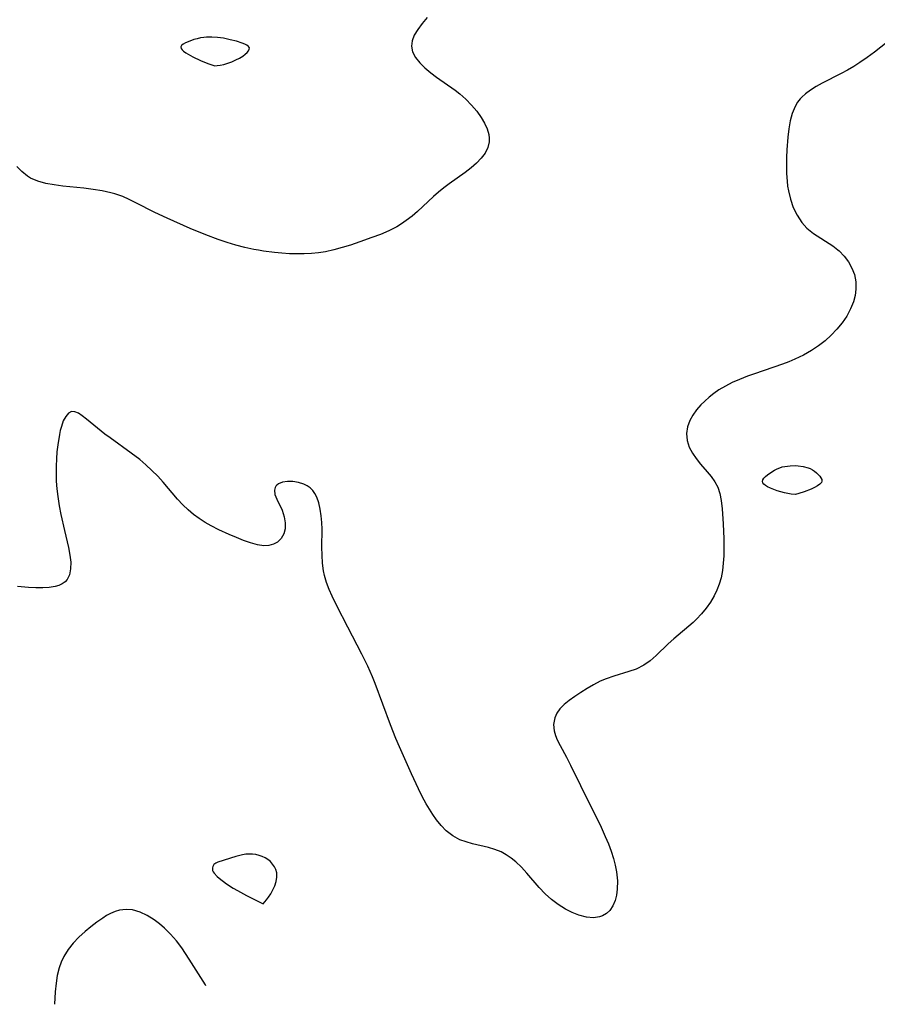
# Model space of a CAD drawing. Header units: metres. Extents: x 1073367 to 1082519, y 1569854 to 1574957.
# Tile 269 of 656: x 1075928 to 1076105, y 1572386 to 1572589. Entities that reach past the tile are written whole.
import ezdxf

# ---------------------------------------------------------------- set-up
doc = ezdxf.new("R2010")
doc.units = ezdxf.units.M
doc.layers.add('CGG_CurvaNivelLidar_v1', color=253, linetype='Continuous', lineweight=30)

msp = doc.modelspace()

# ---------------------------------------------------------------- linework, layer by layer
at = {"layer": 'CGG_CurvaNivelLidar_v1'}
for p, q in [((1076011.3411, 1572588.3361, 68.5), (1076010.4429, 1572587.1176, 68.5)), ((1076012.3801, 1572589.5429, 68.5), (1076011.3411, 1572588.3361, 68.5)), ((1076009.737, 1572585.8937, 68.5), (1076009.3128, 1572584.7586, 68.5)), ((1076010.4429, 1572587.1176, 68.5), (1076009.737, 1572585.8937, 68.5)), ((1075961.6714, 1572583.774, 68.5), (1075961.5086, 1572583.4863, 68.5)), ((1075962.0033, 1572584.0466, 68.5), (1075961.6714, 1572583.774, 68.5)), ((1075962.4547, 1572584.3061, 68.5), (1075962.0033, 1572584.0466, 68.5)), ((1075962.9897, 1572584.5525, 68.5), (1075962.4547, 1572584.3061, 68.5)), ((1075964.2164, 1572584.9983, 68.5), (1075962.9897, 1572584.5525, 68.5)), ((1075964.8785, 1572585.1886, 68.5), (1075964.2164, 1572584.9983, 68.5)), ((1075965.561, 1572585.3472, 68.5), (1075964.8785, 1572585.1886, 68.5)), ((1075966.2594, 1572585.4627, 68.5), (1075965.561, 1572585.3472, 68.5)), ((1075966.8113, 1572585.5155, 68.5), (1075966.2594, 1572585.4627, 68.5)), ((1075967.9295, 1572585.5349, 68.5), (1075966.8113, 1572585.5155, 68.5)), ((1075969.1041, 1572585.4509, 68.5), (1075967.9295, 1572585.5349, 68.5)), ((1075970.3227, 1572585.2718, 68.5), (1075969.1041, 1572585.4509, 68.5)), ((1075971.6788, 1572584.9867, 68.5), (1075970.3227, 1572585.2718, 68.5)), ((1075972.9827, 1572584.6462, 68.5), (1075971.6788, 1572584.9867, 68.5)), ((1075974.1775, 1572584.2642, 68.5), (1075972.9827, 1572584.6462, 68.5)), ((1075974.7008, 1572584.0559, 68.5), (1075974.1775, 1572584.2642, 68.5)), ((1075975.1459, 1572583.8322, 68.5), (1075974.7008, 1572584.0559, 68.5)), ((1075975.4808, 1572583.5879, 68.5), (1075975.1459, 1572583.8322, 68.5)), ((1076009.3128, 1572584.7586, 68.5), (1076009.1778, 1572583.6729, 68.5)), ((1076009.1778, 1572583.6729, 68.5), (1076009.3945, 1572582.4949, 68.5)), ((1076107.4251, 1572584.4581, 69), (1076104.7959, 1572582.4111, 69)), ((1075961.5086, 1572583.4863, 68.5), (1075961.5507, 1572583.1986, 68.5)), ((1075961.5507, 1572583.1986, 68.5), (1075961.7546, 1572582.8987, 68.5)), ((1075961.7546, 1572582.8987, 68.5), (1075962.0821, 1572582.5902, 68.5)), ((1075962.0821, 1572582.5902, 68.5), (1075962.5651, 1572582.2482, 68.5)), ((1075962.5651, 1572582.2482, 68.5), (1075963.9547, 1572581.4697, 68.5)), ((1075973.6287, 1572581.1959, 68.5), (1075974.2944, 1572581.6014, 68.5)), ((1075974.2944, 1572581.6014, 68.5), (1075974.8294, 1572581.9921, 68.5)), ((1075974.8294, 1572581.9921, 68.5), (1075975.211, 1572582.35, 68.5)), ((1075975.211, 1572582.35, 68.5), (1075975.4916, 1572582.6928, 68.5)), ((1075975.6619, 1572583.3156, 68.5), (1075975.4808, 1572583.5879, 68.5)), ((1075975.4916, 1572582.6928, 68.5), (1075975.654, 1572583.0174, 68.5)), ((1075975.654, 1572583.0174, 68.5), (1075975.6619, 1572583.3156, 68.5)), ((1076009.3945, 1572582.4949, 68.5), (1076010.0033, 1572581.3121, 68.5)), ((1076104.7959, 1572582.4111, 69), (1076103.2951, 1572581.3103, 69)), ((1075963.9547, 1572581.4697, 68.5), (1075965.6015, 1572580.6918, 68.5)), ((1075965.6015, 1572580.6918, 68.5), (1075967.0923, 1572580.0794, 68.5)), ((1075967.0923, 1572580.0794, 68.5), (1075968.5, 1572579.5773, 68.5)), ((1075968.5, 1572579.5773, 68.5), (1075969.0151, 1572579.6186, 68.5)), ((1075969.0151, 1572579.6186, 68.5), (1075969.6268, 1572579.7228, 68.5)), ((1075969.6268, 1572579.7228, 68.5), (1075970.3889, 1572579.8928, 68.5)), ((1075970.3889, 1572579.8928, 68.5), (1075971.2404, 1572580.1384, 68.5)), ((1075971.2404, 1572580.1384, 68.5), (1075972.0631, 1572580.441, 68.5)), ((1075972.0631, 1572580.441, 68.5), (1075972.872, 1572580.801, 68.5)), ((1075972.872, 1572580.801, 68.5), (1075973.6287, 1572581.1959, 68.5)), ((1076010.0033, 1572581.3121, 68.5), (1076010.8655, 1572580.2171, 68.5)), ((1076010.8655, 1572580.2171, 68.5), (1076011.9312, 1572579.1563, 68.5)), ((1076101.7675, 1572580.2587, 69), (1076100.5133, 1572579.4564, 69)), ((1076103.2951, 1572581.3103, 69), (1076101.7675, 1572580.2587, 69)), ((1076011.9312, 1572579.1563, 68.5), (1076013.15, 1572578.1328, 68.5)), ((1076013.15, 1572578.1328, 68.5), (1076014.3179, 1572577.2614, 68.5)), ((1076097.9541, 1572577.9846, 69), (1076094.0155, 1572575.9807, 69)), ((1076099.241, 1572578.6977, 69), (1076097.9541, 1572577.9846, 69)), ((1076100.5133, 1572579.4564, 69), (1076099.241, 1572578.6977, 69)), ((1076014.3179, 1572577.2614, 68.5), (1076018.1511, 1572574.5547, 68.5)), ((1076094.0155, 1572575.9807, 69), (1076092.7756, 1572575.302, 69)), ((1076018.1511, 1572574.5547, 68.5), (1076019.1125, 1572573.8162, 68.5)), ((1076019.1125, 1572573.8162, 68.5), (1076020.4086, 1572572.685, 68.5)), ((1076090.5316, 1572573.7971, 69), (1076089.7969, 1572573.1388, 69)), ((1076091.6053, 1572574.5817, 69), (1076090.5316, 1572573.7971, 69)), ((1076092.7756, 1572575.302, 69), (1076091.6053, 1572574.5817, 69)), ((1076020.4086, 1572572.685, 68.5), (1076021.5847, 1572571.4768, 68.5)), ((1076021.5847, 1572571.4768, 68.5), (1076022.6416, 1572570.2064, 68.5)), ((1076088.8992, 1572572.0637, 69), (1076088.3919, 1572571.192, 69)), ((1076089.4408, 1572572.7605, 69), (1076088.8992, 1572572.0637, 69)), ((1076089.7969, 1572573.1388, 69), (1076089.4408, 1572572.7605, 69)), ((1076022.6416, 1572570.2064, 68.5), (1076023.5652, 1572568.8966, 68.5)), ((1076087.8065, 1572569.7535, 69), (1076087.3835, 1572568.1938, 69)), ((1076088.3919, 1572571.192, 69), (1076087.8065, 1572569.7535, 69)), ((1076023.5652, 1572568.8966, 68.5), (1076024.2526, 1572567.7188, 68.5)), ((1076024.2526, 1572567.7188, 68.5), (1076024.7884, 1572566.5378, 68.5)), ((1076087.3835, 1572568.1938, 69), (1076087.0844, 1572566.5454, 69)), ((1076024.7884, 1572566.5378, 68.5), (1076025.1357, 1572565.3652, 68.5)), ((1076025.1357, 1572565.3652, 68.5), (1076025.2383, 1572564.6138, 68.5)), ((1076087.0844, 1572566.5454, 69), (1076086.8817, 1572564.8346, 69)), ((1076025.2259, 1572563.8746, 68.5), (1076024.9382, 1572562.7004, 68.5)), ((1076025.2383, 1572564.6138, 68.5), (1076025.2259, 1572563.8746, 68.5)), ((1076086.8817, 1572564.8346, 69), (1076086.7063, 1572562.2454, 69)), ((1076024.369, 1572561.5701, 68.5), (1076023.5766, 1572560.4875, 68.5)), ((1076024.9382, 1572562.7004, 68.5), (1076024.369, 1572561.5701, 68.5)), ((1076086.7063, 1572562.2454, 69), (1076086.6427, 1572560.6114, 69)), ((1076022.605, 1572559.4588, 68.5), (1076021.4813, 1572558.4802, 68.5)), ((1076023.5766, 1572560.4875, 68.5), (1076022.605, 1572559.4588, 68.5)), ((1076086.6427, 1572560.6114, 69), (1076086.6195, 1572558.9726, 69)), ((1075928.6746, 1572557.7199, 68.5), (1075927.6499, 1572558.8088, 68.5)), ((1075929.793, 1572556.7952, 68.5), (1075928.6746, 1572557.7199, 68.5)), ((1076020.2548, 1572557.5431, 68.5), (1076016.9177, 1572555.1932, 68.5)), ((1076021.4813, 1572558.4802, 68.5), (1076020.2548, 1572557.5431, 68.5)), ((1076086.6195, 1572558.9726, 69), (1076086.6515, 1572557.339, 69)), ((1076086.6515, 1572557.339, 69), (1076086.7586, 1572555.7206, 69)), ((1075930.459, 1572556.3799, 68.5), (1075929.793, 1572556.7952, 68.5)), ((1075931.9744, 1572555.7192, 68.5), (1075930.459, 1572556.3799, 68.5)), ((1075933.6196, 1572555.2735, 68.5), (1075931.9744, 1572555.7192, 68.5)), ((1075935.3571, 1572554.9678, 68.5), (1075933.6196, 1572555.2735, 68.5)), ((1076016.9177, 1572555.1932, 68.5), (1076015.8234, 1572554.3728, 68.5)), ((1076086.7586, 1572555.7206, 69), (1076086.872, 1572554.7373, 69)), ((1075937.1568, 1572554.7389, 68.5), (1075935.3571, 1572554.9678, 68.5)), ((1075941.4879, 1572554.2873, 68.5), (1075937.1568, 1572554.7389, 68.5)), ((1075943.3637, 1572554.0593, 68.5), (1075941.4879, 1572554.2873, 68.5)), ((1075945.2199, 1572553.7653, 68.5), (1075943.3637, 1572554.0593, 68.5)), ((1075947.0383, 1572553.3694, 68.5), (1075945.2199, 1572553.7653, 68.5)), ((1075947.8766, 1572553.1349, 68.5), (1075947.0383, 1572553.3694, 68.5)), ((1075948.6773, 1572552.8685, 68.5), (1075947.8766, 1572553.1349, 68.5)), ((1076014.7537, 1572553.5133, 68.5), (1076013.7163, 1572552.615, 68.5)), ((1076015.8234, 1572554.3728, 68.5), (1076014.7537, 1572553.5133, 68.5)), ((1076086.872, 1572554.7373, 69), (1076087.0271, 1572553.7671, 69)), ((1076087.0271, 1572553.7671, 69), (1076087.4325, 1572552.0348, 69)), ((1075949.4934, 1572552.5515, 68.5), (1075948.6773, 1572552.8685, 68.5)), ((1075950.845, 1572551.9551, 68.5), (1075949.4934, 1572552.5515, 68.5)), ((1075952.1907, 1572551.3009, 68.5), (1075950.845, 1572551.9551, 68.5)), ((1075956.1389, 1572549.2856, 68.5), (1075952.1907, 1572551.3009, 68.5)), ((1076013.7163, 1572552.615, 68.5), (1076010.4118, 1572549.5182, 68.5)), ((1076087.4325, 1572552.0348, 69), (1076088.0337, 1572550.3156, 69)), ((1075958.6695, 1572548.0757, 68.5), (1075956.1389, 1572549.2856, 68.5)), ((1076010.4118, 1572549.5182, 68.5), (1076009.2677, 1572548.5327, 68.5)), ((1076088.0337, 1572550.3156, 69), (1076088.8164, 1572548.7069, 69)), ((1075963.4646, 1572545.9921, 68.5), (1075958.6695, 1572548.0757, 68.5)), ((1076008.0774, 1572547.6081, 68.5), (1076007.1138, 1572546.9464, 68.5)), ((1076009.2677, 1572548.5327, 68.5), (1076008.0774, 1572547.6081, 68.5)), ((1076088.8164, 1572548.7069, 69), (1076089.7873, 1572547.2417, 69)), ((1076089.7873, 1572547.2417, 69), (1076090.8609, 1572546.0552, 69)), ((1075966.6759, 1572544.6555, 68.5), (1075963.4646, 1572545.9921, 68.5)), ((1076004.459, 1572545.4945, 68.5), (1076002.7396, 1572544.756, 68.5)), ((1076006.1141, 1572546.3403, 68.5), (1076004.459, 1572545.4945, 68.5)), ((1076007.1138, 1572546.9464, 68.5), (1076006.1141, 1572546.3403, 68.5)), ((1076090.8609, 1572546.0552, 69), (1076092.199, 1572544.964, 69)), ((1076092.199, 1572544.964, 69), (1076096.207, 1572542.3589, 69)), ((1075969.2503, 1572543.6897, 68.5), (1075966.6759, 1572544.6555, 68.5)), ((1075971.0579, 1572543.093, 68.5), (1075969.2503, 1572543.6897, 68.5)), ((1075972.8823, 1572542.5541, 68.5), (1075971.0579, 1572543.093, 68.5)), ((1075998.5126, 1572543.2137, 68.5), (1075996.5287, 1572542.5449, 68.5)), ((1076000.9784, 1572544.0856, 68.5), (1075998.5126, 1572543.2137, 68.5)), ((1076002.7396, 1572544.756, 68.5), (1076000.9784, 1572544.0856, 68.5)), ((1075974.7201, 1572542.0734, 68.5), (1075972.8823, 1572542.5541, 68.5)), ((1075976.5697, 1572541.657, 68.5), (1075974.7201, 1572542.0734, 68.5)), ((1075977.5769, 1572541.4623, 68.5), (1075976.5697, 1572541.657, 68.5)), ((1075978.5873, 1572541.293, 68.5), (1075977.5769, 1572541.4623, 68.5)), ((1075980.8733, 1572541.0042, 68.5), (1075978.5873, 1572541.293, 68.5)), ((1075982.4013, 1572540.8624, 68.5), (1075980.8733, 1572541.0042, 68.5)), ((1075989.9471, 1572540.9684, 68.5), (1075988.4941, 1572540.8232, 68.5)), ((1075991.3889, 1572541.1856, 68.5), (1075989.9471, 1572540.9684, 68.5)), ((1075993.1181, 1572541.5559, 68.5), (1075991.3889, 1572541.1856, 68.5)), ((1075994.8301, 1572542.0187, 68.5), (1075993.1181, 1572541.5559, 68.5)), ((1075996.5287, 1572542.5449, 68.5), (1075994.8301, 1572542.0187, 68.5)), ((1076096.207, 1572542.3589, 69), (1076097.217, 1572541.5888, 69)), ((1076097.217, 1572541.5888, 69), (1076097.507, 1572541.3371, 69)), ((1076097.507, 1572541.3371, 69), (1076098.5438, 1572540.2712, 69)), ((1075983.931, 1572540.7629, 68.5), (1075982.4013, 1572540.8624, 68.5)), ((1075985.4606, 1572540.7177, 68.5), (1075983.931, 1572540.7629, 68.5)), ((1075986.9797, 1572540.738, 68.5), (1075985.4606, 1572540.7177, 68.5)), ((1075988.4941, 1572540.8232, 68.5), (1075986.9797, 1572540.738, 68.5)), ((1076098.5438, 1572540.2712, 69), (1076099.4264, 1572539.088, 69)), ((1076099.4264, 1572539.088, 69), (1076100.1385, 1572537.8094, 69)), ((1076100.1385, 1572537.8094, 69), (1076100.6528, 1572536.4528, 69)), ((1076100.6528, 1572536.4528, 69), (1076100.9474, 1572534.9615, 69)), ((1076100.9474, 1572534.9615, 69), (1076100.985, 1572533.4326, 69)), ((1076100.985, 1572533.4326, 69), (1076100.815, 1572532.135, 69)), ((1076100.4755, 1572530.8474, 69), (1076099.8721, 1572529.3417, 69)), ((1076100.815, 1572532.135, 69), (1076100.4755, 1572530.8474, 69)), ((1076099.8721, 1572529.3417, 69), (1076099.0846, 1572527.8819, 69)), ((1076099.0846, 1572527.8819, 69), (1076098.137, 1572526.4821, 69)), ((1076097.06, 1572525.17, 69), (1076095.8726, 1572523.9265, 69)), ((1076098.137, 1572526.4821, 69), (1076097.06, 1572525.17, 69)), ((1076094.6009, 1572522.7749, 69), (1076093.2411, 1572521.7072, 69)), ((1076095.8726, 1572523.9265, 69), (1076094.6009, 1572522.7749, 69)), ((1076091.7993, 1572520.7339, 69), (1076090.1107, 1572519.778, 69)), ((1076093.2411, 1572521.7072, 69), (1076091.7993, 1572520.7339, 69)), ((1076088.3438, 1572518.941, 69), (1076087.0997, 1572518.4298, 69)), ((1076090.1107, 1572519.778, 69), (1076088.3438, 1572518.941, 69)), ((1076085.8348, 1572517.9559, 69), (1076080.0483, 1572515.9783, 69)), ((1076087.0997, 1572518.4298, 69), (1076085.8348, 1572517.9559, 69)), ((1076076.9054, 1572514.7805, 69), (1076075.4329, 1572514.1236, 69)), ((1076078.5541, 1572515.437, 69), (1076076.9054, 1572514.7805, 69)), ((1076080.0483, 1572515.9783, 69), (1076078.5541, 1572515.437, 69)), ((1076072.6847, 1572512.6065, 69), (1076071.6437, 1572511.873, 69)), ((1076074.0195, 1572513.4043, 69), (1076072.6847, 1572512.6065, 69)), ((1076075.4329, 1572514.1236, 69), (1076074.0195, 1572513.4043, 69)), ((1076070.6582, 1572511.0952, 69), (1076069.7655, 1572510.3299, 69)), ((1076071.6437, 1572511.873, 69), (1076070.6582, 1572511.0952, 69)), ((1076068.0277, 1572508.5125, 69), (1076067.2551, 1572507.4373, 69)), ((1076068.9302, 1572509.5313, 69), (1076068.0277, 1572508.5125, 69)), ((1076069.7655, 1572510.3299, 69), (1076068.9302, 1572509.5313, 69)), ((1075937.7132, 1572507.1354, 69), (1075937.2282, 1572506.2072, 69)), ((1075938.2755, 1572507.8031, 69), (1075937.7132, 1572507.1354, 69)), ((1075938.9188, 1572508.1376, 69), (1075938.2755, 1572507.8031, 69)), ((1075939.5896, 1572508.1006, 69), (1075938.9188, 1572508.1376, 69)), ((1075940.3297, 1572507.7855, 69), (1075939.5896, 1572508.1006, 69)), ((1075941.1359, 1572507.2629, 69), (1075940.3297, 1572507.7855, 69)), ((1075942.0085, 1572506.5935, 69), (1075941.1359, 1572507.2629, 69)), ((1075945.8172, 1572503.5083, 69), (1075942.0085, 1572506.5935, 69)), ((1076066.6353, 1572506.3159, 69), (1076066.1493, 1572504.9794, 69)), ((1076067.2551, 1572507.4373, 69), (1076066.6353, 1572506.3159, 69)), ((1075936.6062, 1572504.2696, 69), (1075936.4193, 1572503.4098, 69)), ((1075936.8224, 1572505.076, 69), (1075936.6062, 1572504.2696, 69)), ((1075937.2282, 1572506.2072, 69), (1075936.8224, 1572505.076, 69)), ((1076066.1493, 1572504.9794, 69), (1076065.9544, 1572503.6145, 69)), ((1075936.4193, 1572503.4098, 69), (1075936.0741, 1572501.2471, 69)), ((1075946.8944, 1572502.7003, 69), (1075945.8172, 1572503.5083, 69)), ((1075951.262, 1572499.586, 69), (1075946.8944, 1572502.7003, 69)), ((1076065.9544, 1572503.6145, 69), (1076066.101, 1572502.1952, 69)), ((1075936.0741, 1572501.2471, 69), (1075935.9158, 1572499.8254, 69)), ((1076066.101, 1572502.1952, 69), (1076066.5565, 1572500.7988, 69)), ((1076066.5565, 1572500.7988, 69), (1076067.182, 1572499.5849, 69)), ((1075935.8002, 1572498.3616, 69), (1075935.732, 1572496.8679, 69)), ((1075935.9158, 1572499.8254, 69), (1075935.8002, 1572498.3616, 69)), ((1075953.0098, 1572498.2277, 69), (1075951.262, 1572499.586, 69)), ((1075954.2913, 1572497.1302, 69), (1075953.0098, 1572498.2277, 69)), ((1076067.182, 1572499.5849, 69), (1076067.9595, 1572498.4194, 69)), ((1076067.9595, 1572498.4194, 69), (1076068.8421, 1572497.3075, 69)), ((1075935.732, 1572496.8679, 69), (1075935.7179, 1572495.3163, 69)), ((1075955.5284, 1572495.9796, 69), (1075954.2913, 1572497.1302, 69)), ((1076068.8421, 1572497.3075, 69), (1076070.2574, 1572495.7084, 69)), ((1076084.1372, 1572496.0286, 69), (1076084.6772, 1572496.3049, 69)), ((1076084.6772, 1572496.3049, 69), (1076085.2416, 1572496.5374, 69)), ((1076085.2416, 1572496.5374, 69), (1076085.762, 1572496.6974, 69)), ((1076085.762, 1572496.6974, 69), (1076086.2971, 1572496.8187, 69)), ((1076086.2971, 1572496.8187, 69), (1076087.3937, 1572496.966, 69)), ((1076087.3937, 1572496.966, 69), (1076088.5034, 1572496.9962, 69)), ((1076088.5034, 1572496.9962, 69), (1076089.0346, 1572496.9654, 69)), ((1076089.0346, 1572496.9654, 69), (1076090.0794, 1572496.8181, 69)), ((1076090.0794, 1572496.8181, 69), (1076091.0768, 1572496.5505, 69)), ((1076091.0768, 1572496.5505, 69), (1076091.5447, 1572496.3608, 69)), ((1076091.5447, 1572496.3608, 69), (1076092.0106, 1572496.1107, 69)), ((1076092.0106, 1572496.1107, 69), (1076092.4431, 1572495.8205, 69)), ((1075935.7179, 1572495.3163, 69), (1075935.7663, 1572493.7528, 69)), ((1075956.7208, 1572494.7844, 69), (1075955.5284, 1572495.9796, 69)), ((1075957.8661, 1572493.5508, 69), (1075956.7208, 1572494.7844, 69)), ((1076070.2574, 1572495.7084, 69), (1076071.0871, 1572494.7013, 69)), ((1076071.0871, 1572494.7013, 69), (1076071.8249, 1572493.6429, 69)), ((1076081.7522, 1572494.0217, 69), (1076081.9744, 1572494.3616, 69)), ((1076081.9744, 1572494.3616, 69), (1076082.2971, 1572494.7075, 69)), ((1076082.2971, 1572494.7075, 69), (1076082.6917, 1572495.0536, 69)), ((1076082.6917, 1572495.0536, 69), (1076083.6227, 1572495.7216, 69)), ((1076083.6227, 1572495.7216, 69), (1076084.1372, 1572496.0286, 69)), ((1076092.4431, 1572495.8205, 69), (1076092.8407, 1572495.5017, 69)), ((1076092.8407, 1572495.5017, 69), (1076093.198, 1572495.1643, 69)), ((1076093.198, 1572495.1643, 69), (1076093.5057, 1572494.8167, 69)), ((1076093.5057, 1572494.8167, 69), (1076093.7492, 1572494.4668, 69)), ((1076093.7492, 1572494.4668, 69), (1076093.9075, 1572494.1221, 69)), ((1076093.9075, 1572494.1221, 69), (1076093.9514, 1572493.791, 69)), ((1075935.7663, 1572493.7528, 69), (1075935.8857, 1572492.1581, 69)), ((1075935.8857, 1572492.1581, 69), (1075936.0742, 1572490.5667, 69)), ((1075960.8428, 1572490.0672, 69), (1075957.8661, 1572493.5508, 69)), ((1075981.0015, 1572492.4853, 69), (1075980.8426, 1572491.8832, 69)), ((1075981.1647, 1572492.7468, 69), (1075981.0015, 1572492.4853, 69)), ((1075981.3646, 1572492.9623, 69), (1075981.1647, 1572492.7468, 69)), ((1075981.6841, 1572493.1969, 69), (1075981.3646, 1572492.9623, 69)), ((1075982.5198, 1572493.5359, 69), (1075981.6841, 1572493.1969, 69)), ((1075983.5283, 1572493.6987, 69), (1075982.5198, 1572493.5359, 69)), ((1075984.6375, 1572493.6957, 69), (1075983.5283, 1572493.6987, 69)), ((1075985.7811, 1572493.5253, 69), (1075984.6375, 1572493.6957, 69)), ((1075986.8951, 1572493.1739, 69), (1075985.7811, 1572493.5253, 69)), ((1075987.589, 1572492.8273, 69), (1075986.8951, 1572493.1739, 69)), ((1075988.2072, 1572492.394, 69), (1075987.589, 1572492.8273, 69)), ((1075988.7474, 1572491.861, 69), (1075988.2072, 1572492.394, 69)), ((1076071.8249, 1572493.6429, 69), (1076072.4198, 1572492.5151, 69)), ((1076072.4198, 1572492.5151, 69), (1076072.8631, 1572491.1988, 69)), ((1076081.6707, 1572493.6941, 69), (1076081.7522, 1572494.0217, 69)), ((1076081.7568, 1572493.3983, 69), (1076081.6707, 1572493.6941, 69)), ((1076081.9785, 1572493.1169, 69), (1076081.7568, 1572493.3983, 69)), ((1076082.303, 1572492.8476, 69), (1076081.9785, 1572493.1169, 69)), ((1076082.7285, 1572492.5822, 69), (1076082.303, 1572492.8476, 69)), ((1076083.297, 1572492.3065, 69), (1076082.7285, 1572492.5822, 69)), ((1076084.7167, 1572491.7697, 69), (1076083.297, 1572492.3065, 69)), ((1076091.7469, 1572492.1096, 69), (1076090.3014, 1572491.5444, 69)), ((1076092.4425, 1572492.4368, 69), (1076091.7469, 1572492.1096, 69)), ((1076093.0565, 1572492.7785, 69), (1076092.4425, 1572492.4368, 69)), ((1076093.5399, 1572493.1231, 69), (1076093.0565, 1572492.7785, 69)), ((1076093.8428, 1572493.4589, 69), (1076093.5399, 1572493.1231, 69)), ((1076093.9514, 1572493.791, 69), (1076093.8428, 1572493.4589, 69)), ((1075936.0742, 1572490.5667, 69), (1075936.3779, 1572488.7004, 69)), ((1075961.8912, 1572488.9099, 69), (1075960.8428, 1572490.0672, 69)), ((1075980.8426, 1572491.8832, 69), (1075980.9502, 1572491.0251, 69)), ((1075980.9502, 1572491.0251, 69), (1075981.3394, 1572490.0221, 69)), ((1075981.3394, 1572490.0221, 69), (1075982.4117, 1572487.7715, 69)), ((1075989.2126, 1572491.1968, 69), (1075988.7474, 1572491.861, 69)), ((1075989.5931, 1572490.4354, 69), (1075989.2126, 1572491.1968, 69)), ((1075990.0088, 1572489.2618, 69), (1075989.5931, 1572490.4354, 69)), ((1076072.8631, 1572491.1988, 69), (1076073.1434, 1572489.7971, 69)), ((1076086.2497, 1572491.3357, 69), (1076084.7167, 1572491.7697, 69)), ((1076087.5931, 1572491.0868, 69), (1076086.2497, 1572491.3357, 69)), ((1076088.5, 1572491.0244, 69), (1076087.5931, 1572491.0868, 69)), ((1076089.1655, 1572491.1885, 69), (1076088.5, 1572491.0244, 69)), ((1076090.3014, 1572491.5444, 69), (1076089.1655, 1572491.1885, 69)), ((1075936.3779, 1572488.7004, 69), (1075936.7405, 1572486.8546, 69)), ((1075962.9978, 1572487.8267, 69), (1075961.8912, 1572488.9099, 69)), ((1075990.3159, 1572487.9733, 69), (1075990.0088, 1572489.2618, 69)), ((1075990.5225, 1572486.5997, 69), (1075990.3159, 1572487.9733, 69)), ((1076073.1434, 1572489.7971, 69), (1076073.3532, 1572488.0179, 69)), ((1076073.3532, 1572488.0179, 69), (1076073.5477, 1572484.9699, 69)), ((1075936.7405, 1572486.8546, 69), (1075937.4497, 1572483.5781, 69)), ((1075964.12, 1572486.8934, 69), (1075962.9978, 1572487.8267, 69)), ((1075965.3053, 1572486.0404, 69), (1075964.12, 1572486.8934, 69)), ((1075966.5371, 1572485.2546, 69), (1075965.3053, 1572486.0404, 69)), ((1075982.4117, 1572487.7715, 69), (1075982.8663, 1572486.3963, 69)), ((1075982.8663, 1572486.3963, 69), (1075983.0795, 1572485.154, 69)), ((1075990.6323, 1572485.2378, 69), (1075990.5225, 1572486.5997, 69)), ((1075967.8007, 1572484.526, 69), (1075966.5371, 1572485.2546, 69)), ((1075969.3381, 1572483.7235, 69), (1075967.8007, 1572484.526, 69)), ((1075983.0568, 1572483.9413, 69), (1075982.7645, 1572482.8599, 69)), ((1075983.0795, 1572485.154, 69), (1075983.0568, 1572483.9413, 69)), ((1075990.6759, 1572483.8382, 69), (1075990.6323, 1572485.2378, 69)), ((1076073.5477, 1572484.9699, 69), (1076073.656, 1572481.8374, 69)), ((1075937.4497, 1572483.5781, 69), (1075938.2697, 1572480.0601, 69)), ((1075971.487, 1572482.7235, 69), (1075969.3381, 1572483.7235, 69)), ((1075972.9927, 1572482.0977, 69), (1075971.487, 1572482.7235, 69)), ((1075974.4725, 1572481.5344, 69), (1075972.9927, 1572482.0977, 69)), ((1075982.2255, 1572481.9148, 69), (1075981.4642, 1572481.1662, 69)), ((1075982.7645, 1572482.8599, 69), (1075982.2255, 1572481.9148, 69)), ((1075990.6542, 1572480.0966, 69), (1075990.6759, 1572483.8382, 69)), ((1075938.2697, 1572480.0601, 69), (1075938.5747, 1572478.5019, 69)), ((1075975.8999, 1572481.0414, 69), (1075974.4725, 1572481.5344, 69)), ((1075977.3132, 1572480.6306, 69), (1075975.8999, 1572481.0414, 69)), ((1075978.6501, 1572480.4208, 69), (1075977.3132, 1572480.6306, 69)), ((1075979.6801, 1572480.468, 69), (1075978.6501, 1572480.4208, 69)), ((1075980.6309, 1572480.7173, 69), (1075979.6801, 1572480.468, 69)), ((1075981.4642, 1572481.1662, 69), (1075980.6309, 1572480.7173, 69)), ((1075990.6753, 1572478.4584, 69), (1075990.6542, 1572480.0966, 69)), ((1076073.656, 1572481.8374, 69), (1076073.6817, 1572480.2683, 69)), ((1076073.6817, 1572480.2683, 69), (1076073.6584, 1572478.3523, 69)), ((1075938.5747, 1572478.5019, 69), (1075938.7497, 1572477.0143, 69)), ((1075990.7663, 1572476.8356, 69), (1075990.6753, 1572478.4584, 69)), ((1076073.6584, 1572478.3523, 69), (1076073.5718, 1572476.8095, 69)), ((1075938.7497, 1572477.0143, 69), (1075938.7428, 1572475.6299, 69)), ((1075990.9662, 1572475.241, 69), (1075990.7663, 1572476.8356, 69)), ((1076073.5718, 1572476.8095, 69), (1076073.3993, 1572475.2884, 69)), ((1075938.5112, 1572474.4459, 69), (1075938.0324, 1572473.4687, 69)), ((1075938.7428, 1572475.6299, 69), (1075938.5112, 1572474.4459, 69)), ((1075991.1695, 1572474.253, 69), (1075990.9662, 1572475.241, 69)), ((1075991.6034, 1572472.8116, 69), (1075991.1695, 1572474.253, 69)), ((1076073.1115, 1572473.7997, 69), (1076072.7367, 1572472.5112, 69)), ((1076073.3993, 1572475.2884, 69), (1076073.1115, 1572473.7997, 69)), ((1075930.067, 1572471.8019, 69), (1075927.7528, 1572472.0102, 69)), ((1075931.545, 1572471.724, 69), (1075930.067, 1572471.8019, 69)), ((1075932.9613, 1572471.7135, 69), (1075931.545, 1572471.724, 69)), ((1075934.2933, 1572471.7889, 69), (1075932.9613, 1572471.7135, 69)), ((1075935.5123, 1572471.975, 69), (1075934.2933, 1572471.7889, 69)), ((1075936.3131, 1572472.2014, 69), (1075935.5123, 1572471.975, 69)), ((1075937.0206, 1572472.5312, 69), (1075936.3131, 1572472.2014, 69)), ((1075937.5782, 1572472.9479, 69), (1075937.0206, 1572472.5312, 69)), ((1075938.0324, 1572473.4687, 69), (1075937.5782, 1572472.9479, 69)), ((1075992.1604, 1572471.3985, 69), (1075991.6034, 1572472.8116, 69)), ((1076072.7367, 1572472.5112, 69), (1076072.2551, 1572471.2614, 69)), ((1075992.798, 1572469.9982, 69), (1075992.1604, 1572471.3985, 69)), ((1075993.7511, 1572468.0388, 69), (1075992.798, 1572469.9982, 69)), ((1076071.6751, 1572470.0554, 69), (1076070.9135, 1572468.7585, 69)), ((1076072.2551, 1572471.2614, 69), (1076071.6751, 1572470.0554, 69)), ((1075995.9749, 1572463.6177, 69), (1075993.7511, 1572468.0388, 69)), ((1076070.9135, 1572468.7585, 69), (1076070.0511, 1572467.527, 69)), ((1076069.1008, 1572466.3656, 69), (1076068.0699, 1572465.2829, 69)), ((1076070.0511, 1572467.527, 69), (1076069.1008, 1572466.3656, 69)), ((1075998.9198, 1572458.0256, 69), (1075995.9749, 1572463.6177, 69)), ((1076067.3178, 1572464.5846, 69), (1076063.3296, 1572461.1816, 69)), ((1076068.0699, 1572465.2829, 69), (1076067.3178, 1572464.5846, 69)), ((1076062.1694, 1572460.1357, 69), (1076059.7246, 1572457.753, 69)), ((1076063.3296, 1572461.1816, 69), (1076062.1694, 1572460.1357, 69)), ((1076000.1428, 1572455.5115, 69), (1075998.9198, 1572458.0256, 69)), ((1076059.7246, 1572457.753, 69), (1076058.4865, 1572456.6573, 69)), ((1076001.0831, 1572453.3351, 69), (1076000.1428, 1572455.5115, 69)), ((1076057.1586, 1572455.7196, 69), (1076055.5891, 1572454.9511, 69)), ((1076058.4865, 1572456.6573, 69), (1076057.1586, 1572455.7196, 69)), ((1076050.9405, 1572453.4713, 69), (1076049.372, 1572452.9343, 69)), ((1076054.084, 1572454.4131, 69), (1076050.9405, 1572453.4713, 69)), ((1076055.5891, 1572454.9511, 69), (1076054.084, 1572454.4131, 69)), ((1076001.6326, 1572451.9523, 69), (1076001.0831, 1572453.3351, 69)), ((1076004.7927, 1572443.4474, 69), (1076001.6326, 1572451.9523, 69)), ((1076046.7645, 1572451.7076, 69), (1076045.4284, 1572450.9284, 69)), ((1076048.1428, 1572452.4114, 69), (1076046.7645, 1572451.7076, 69)), ((1076049.372, 1572452.9343, 69), (1076048.1428, 1572452.4114, 69)), ((1076044.1354, 1572450.1032, 69), (1076042.891, 1572449.258, 69)), ((1076045.4284, 1572450.9284, 69), (1076044.1354, 1572450.1032, 69)), ((1076040.7266, 1572447.6034, 69), (1076039.8382, 1572446.6998, 69)), ((1076041.7607, 1572448.4448, 69), (1076040.7266, 1572447.6034, 69)), ((1076042.891, 1572449.258, 69), (1076041.7607, 1572448.4448, 69)), ((1076039.2089, 1572445.8124, 69), (1076038.7674, 1572444.8567, 69)), ((1076039.8382, 1572446.6998, 69), (1076039.2089, 1572445.8124, 69)), ((1076005.8979, 1572440.6306, 69), (1076004.7927, 1572443.4474, 69)), ((1076038.7674, 1572444.8567, 69), (1076038.5146, 1572443.4676, 69)), ((1076038.5146, 1572443.4676, 69), (1076038.6463, 1572442.1502, 69)), ((1076038.6463, 1572442.1502, 69), (1076038.9033, 1572441.2422, 69)), ((1076038.9033, 1572441.2422, 69), (1076039.2668, 1572440.3282, 69)), ((1076006.6518, 1572438.86, 69), (1076005.8979, 1572440.6306, 69)), ((1076039.2668, 1572440.3282, 69), (1076039.8462, 1572439.1523, 69)), ((1076039.8462, 1572439.1523, 69), (1076041.1805, 1572436.7087, 69)), ((1076009.1617, 1572433.3074, 69), (1076006.6518, 1572438.86, 69)), ((1076041.1805, 1572436.7087, 69), (1076041.994, 1572435.0962, 69)), ((1076041.994, 1572435.0962, 69), (1076044.0447, 1572430.8865, 69)), ((1076010.6038, 1572430.2161, 69), (1076009.1617, 1572433.3074, 69)), ((1076011.3875, 1572428.6415, 69), (1076010.6038, 1572430.2161, 69)), ((1076044.0447, 1572430.8865, 69), (1076047.1211, 1572424.7732, 69)), ((1076012.2106, 1572427.1124, 69), (1076011.3875, 1572428.6415, 69)), ((1076012.8843, 1572425.9703, 69), (1076012.2106, 1572427.1124, 69)), ((1076013.5884, 1572424.8712, 69), (1076012.8843, 1572425.9703, 69)), ((1076014.3204, 1572423.8214, 69), (1076013.5884, 1572424.8712, 69)), ((1076015.2776, 1572422.5994, 69), (1076014.3204, 1572423.8214, 69)), ((1076047.1211, 1572424.7732, 69), (1076048.1041, 1572422.744, 69)), ((1076016.3253, 1572421.5104, 69), (1076015.2776, 1572422.5994, 69)), ((1076017.6758, 1572420.483, 69), (1076016.3253, 1572421.5104, 69)), ((1076048.1041, 1572422.744, 69), (1076049.1931, 1572420.3624, 69)), ((1076019.1739, 1572419.6918, 69), (1076017.6758, 1572420.483, 69)), ((1076020.4408, 1572419.2299, 69), (1076019.1739, 1572419.6918, 69)), ((1076021.7571, 1572418.8658, 69), (1076020.4408, 1572419.2299, 69)), ((1076025.0519, 1572418.0679, 69), (1076021.7571, 1572418.8658, 69)), ((1076049.1931, 1572420.3624, 69), (1076049.8265, 1572418.8475, 69)), ((1076049.8265, 1572418.8475, 69), (1076050.4006, 1572417.3278, 69)), ((1076026.3816, 1572417.6669, 69), (1076025.0519, 1572418.0679, 69)), ((1076027.6671, 1572417.1548, 69), (1076026.3816, 1572417.6669, 69)), ((1076028.7465, 1572416.58, 69), (1076027.6671, 1572417.1548, 69)), ((1076050.4006, 1572417.3278, 69), (1076050.8974, 1572415.8061, 69)), ((1075968.7138, 1572414.8688, 69.5), (1075968.3498, 1572414.5663, 69.5)), ((1075969.1722, 1572415.066, 69.5), (1075968.7138, 1572414.8688, 69.5)), ((1075972.8538, 1572416.2415, 69.5), (1075969.1722, 1572415.066, 69.5)), ((1075974.2377, 1572416.5899, 69.5), (1075972.8538, 1572416.2415, 69.5)), ((1075974.9402, 1572416.6925, 69.5), (1075974.2377, 1572416.5899, 69.5)), ((1075975.6347, 1572416.7242, 69.5), (1075974.9402, 1572416.6925, 69.5)), ((1075976.3273, 1572416.691, 69.5), (1075975.6347, 1572416.7242, 69.5)), ((1075977.0114, 1572416.5976, 69.5), (1075976.3273, 1572416.691, 69.5)), ((1075977.679, 1572416.4439, 69.5), (1075977.0114, 1572416.5976, 69.5)), ((1075978.3204, 1572416.2244, 69.5), (1075977.679, 1572416.4439, 69.5)), ((1075978.9247, 1572415.9325, 69.5), (1075978.3204, 1572416.2244, 69.5)), ((1075979.4861, 1572415.5743, 69.5), (1075978.9247, 1572415.9325, 69.5)), ((1075979.9959, 1572415.1549, 69.5), (1075979.4861, 1572415.5743, 69.5)), ((1075980.4574, 1572414.6593, 69.5), (1075979.9959, 1572415.1549, 69.5)), ((1076029.7723, 1572415.8939, 69), (1076028.7465, 1572416.58, 69)), ((1076030.7418, 1572415.1083, 69), (1076029.7723, 1572415.8939, 69)), ((1076031.8898, 1572413.99, 69), (1076030.7418, 1572415.1083, 69)), ((1076050.8974, 1572415.8061, 69), (1076051.2661, 1572414.4127, 69)), ((1075968.0303, 1572413.8967, 69.5), (1075968.0159, 1572413.6062, 69.5)), ((1075968.0159, 1572413.6062, 69.5), (1075968.0684, 1572413.3085, 69.5)), ((1075968.1072, 1572414.1732, 69.5), (1075968.0303, 1572413.8967, 69.5)), ((1075968.0684, 1572413.3085, 69.5), (1075968.188, 1572413.0155, 69.5)), ((1075968.3498, 1572414.5663, 69.5), (1075968.1072, 1572414.1732, 69.5)), ((1075968.188, 1572413.0155, 69.5), (1075968.369, 1572412.7376, 69.5)), ((1075968.369, 1572412.7376, 69.5), (1075968.986, 1572412.0921, 69.5)), ((1075980.843, 1572414.11, 69.5), (1075980.4574, 1572414.6593, 69.5)), ((1075981.1391, 1572413.5139, 69.5), (1075980.843, 1572414.11, 69.5)), ((1075981.3235, 1572412.8093, 69.5), (1075981.1391, 1572413.5139, 69.5)), ((1075981.3437, 1572411.9742, 69.5), (1075981.3235, 1572412.8093, 69.5)), ((1076032.976, 1572412.7757, 69), (1076031.8898, 1572413.99, 69)), ((1076035.526, 1572409.7763, 69), (1076032.976, 1572412.7757, 69)), ((1076051.2661, 1572414.4127, 69), (1076051.5349, 1572413.0278, 69)), ((1076051.5349, 1572413.0278, 69), (1076051.7127, 1572411.203, 69)), ((1075968.986, 1572412.0921, 69.5), (1075969.4272, 1572411.7164, 69.5)), ((1075969.4272, 1572411.7164, 69.5), (1075970.9681, 1572410.5847, 69.5)), ((1075980.9172, 1572410.1266, 69.5), (1075981.2053, 1572411.0611, 69.5)), ((1075981.2053, 1572411.0611, 69.5), (1075981.3437, 1572411.9742, 69.5)), ((1076051.7127, 1572411.203, 69), (1076051.6743, 1572409.4481, 69)), ((1075970.9681, 1572410.5847, 69.5), (1075972.321, 1572409.7029, 69.5)), ((1075972.321, 1572409.7029, 69.5), (1075973.2083, 1572409.1673, 69.5)), ((1075973.2083, 1572409.1673, 69.5), (1075975.0715, 1572408.1295, 69.5)), ((1075980.0919, 1572408.515, 69.5), (1075980.5378, 1572409.2934, 69.5)), ((1075980.5378, 1572409.2934, 69.5), (1075980.9172, 1572410.1266, 69.5)), ((1076036.7544, 1572408.5094, 69), (1076035.526, 1572409.7763, 69)), ((1076051.6743, 1572409.4481, 69), (1076051.5068, 1572408.2547, 69)), ((1075975.0715, 1572408.1295, 69.5), (1075978.5, 1572406.4236, 69.5)), ((1075978.5, 1572406.4236, 69.5), (1075979.1887, 1572407.2321, 69.5)), ((1075979.1887, 1572407.2321, 69.5), (1075979.6268, 1572407.8187, 69.5)), ((1075979.6268, 1572407.8187, 69.5), (1075980.0919, 1572408.515, 69.5)), ((1076038.0599, 1572407.3404, 69), (1076036.7544, 1572408.5094, 69)), ((1076039.4397, 1572406.3024, 69), (1076038.0599, 1572407.3404, 69)), ((1076051.2282, 1572407.142, 69), (1076050.7793, 1572406.0132, 69)), ((1076051.5068, 1572408.2547, 69), (1076051.2282, 1572407.142, 69)), ((1075947.9035, 1572404.8253, 69.5), (1075946.9727, 1572404.4266, 69.5)), ((1075948.8543, 1572405.1055, 69.5), (1075947.9035, 1572404.8253, 69.5)), ((1075950.1968, 1572405.266, 69.5), (1075948.8543, 1572405.1055, 69.5)), ((1075951.5502, 1572405.1651, 69.5), (1075950.1968, 1572405.266, 69.5)), ((1075953.0795, 1572404.7425, 69.5), (1075951.5502, 1572405.1651, 69.5)), ((1075954.5741, 1572404.0505, 69.5), (1075953.0795, 1572404.7425, 69.5)), ((1076040.9839, 1572405.3659, 69), (1076039.4397, 1572406.3024, 69)), ((1076042.3593, 1572404.6698, 69), (1076040.9839, 1572405.3659, 69)), ((1076043.7408, 1572404.1096, 69), (1076042.3593, 1572404.6698, 69)), ((1076050.1539, 1572405.0647, 69), (1076049.464, 1572404.4393, 69)), ((1076050.7793, 1572406.0132, 69), (1076050.1539, 1572405.0647, 69)), ((1075944.1496, 1572402.6481, 69.5), (1075942.9399, 1572401.7117, 69.5)), ((1075945.3765, 1572403.5048, 69.5), (1075944.1496, 1572402.6481, 69.5)), ((1075946.1695, 1572403.9955, 69.5), (1075945.3765, 1572403.5048, 69.5)), ((1075946.9727, 1572404.4266, 69.5), (1075946.1695, 1572403.9955, 69.5)), ((1075956.0217, 1572403.1434, 69.5), (1075954.5741, 1572404.0505, 69.5)), ((1075957.0805, 1572402.3331, 69.5), (1075956.0217, 1572403.1434, 69.5)), ((1076045.2828, 1572403.6951, 69), (1076043.7408, 1572404.1096, 69)), ((1076046.7719, 1572403.5697, 69), (1076045.2828, 1572403.6951, 69)), ((1076047.967, 1572403.7414, 69), (1076046.7719, 1572403.5697, 69)), ((1076048.647, 1572403.9782, 69), (1076047.967, 1572403.7414, 69)), ((1076049.464, 1572404.4393, 69), (1076048.647, 1572403.9782, 69)), ((1075941.7518, 1572400.7208, 69.5), (1075940.4553, 1572399.5555, 69.5)), ((1075942.9399, 1572401.7117, 69.5), (1075941.7518, 1572400.7208, 69.5)), ((1075958.1224, 1572401.4104, 69.5), (1075957.0805, 1572402.3331, 69.5)), ((1075959.3832, 1572400.141, 69.5), (1075958.1224, 1572401.4104, 69.5)), ((1075940.4553, 1572399.5555, 69.5), (1075939.2449, 1572398.3105, 69.5)), ((1075960.5795, 1572398.7755, 69.5), (1075959.3832, 1572400.141, 69.5)), ((1075961.6998, 1572397.3247, 69.5), (1075960.5795, 1572398.7755, 69.5)), ((1075938.2011, 1572396.9932, 69.5), (1075937.3194, 1572395.5639, 69.5)), ((1075939.2449, 1572398.3105, 69.5), (1075938.2011, 1572396.9932, 69.5)), ((1075962.4873, 1572396.1827, 69.5), (1075961.6998, 1572397.3247, 69.5)), ((1075936.7762, 1572394.4029, 69.5), (1075936.3462, 1572393.1849, 69.5)), ((1075937.3194, 1572395.5639, 69.5), (1075936.7762, 1572394.4029, 69.5)), ((1075963.2426, 1572395.011, 69.5), (1075962.4873, 1572396.1827, 69.5)), ((1075966.5843, 1572389.6644, 69.5), (1075963.2426, 1572395.011, 69.5)), ((1075936.3462, 1572393.1849, 69.5), (1075935.9699, 1572391.6393, 69.5)), ((1075935.9699, 1572391.6393, 69.5), (1075935.7183, 1572390.0389, 69.5)), ((1075935.7183, 1572390.0389, 69.5), (1075935.5418, 1572388.269, 69.5)), ((1075966.7017, 1572389.4832, 69.5), (1075966.5843, 1572389.6644, 69.5)), ((1075935.5418, 1572388.269, 69.5), (1075935.3822, 1572385.6747, 69.5))]:
    msp.add_line(p, q, dxfattribs=at)

doc.saveas('drawing.dxf')
